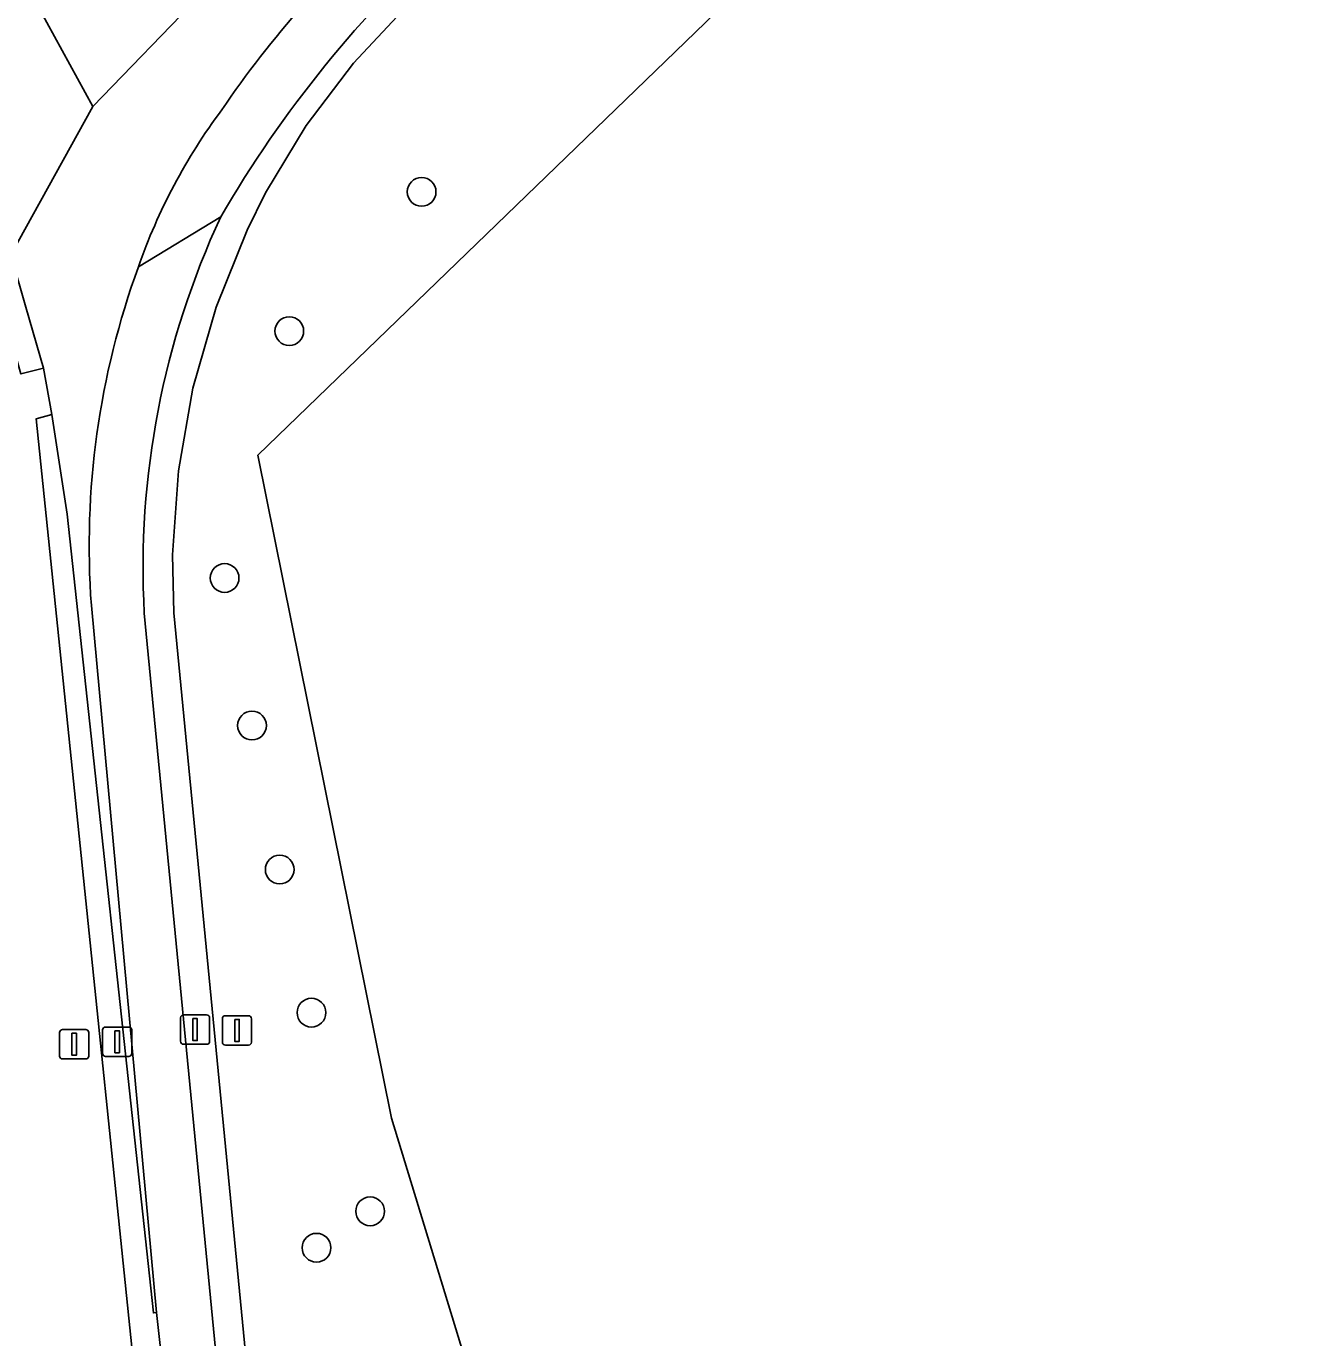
# Model space of a CAD drawing. Extents: x 162510 to 163918, y 388494 to 389774.
# Drawn here: x 163156.81 to 163199.81, y 388565.27 to 388609.87 of the extents above; entities that cross this region are included whole.
import ezdxf

# ---------------------------------------------------------------- set-up
doc = ezdxf.new("R2010")
doc.units = 0
for name, color, linetype in [('IMGEO_Afsluitpaal', 7, 'Continuous'), ('IMGEO_Berm_groen', 7, 'Continuous'), ('IMGEO_Boom', 7, 'Continuous'), ('IMGEO_Grasland_overig', 7, 'Continuous'), ('IMGEO_Groenvoorziening', 7, 'Continuous'), ('IMGEO_Haag', 7, 'Continuous'), ('IMGEO_Loofbos', 7, 'Continuous'), ('IMGEO_Rijbaan_lokaal_gesloten', 7, 'Continuous'), ('IMGEO_Voetpad_onverhard', 7, 'Continuous')]:
    doc.layers.add(name, color=color, linetype=linetype)

msp = doc.modelspace()

# ---------------------------------------------------------------- linework, layer by layer
at = {"layer": 'IMGEO_Afsluitpaal'}
for p, q in [((163162.051, 388575.348), (163162.051, 388576.148)), ((163162.051, 388576.148), (163162.051, 388575.348)), ((163162.151, 388576.248), (163162.941, 388576.248)), ((163162.941, 388576.248), (163162.151, 388576.248)), ((163163.041, 388576.148), (163163.041, 388575.348)), ((163163.041, 388575.348), (163163.041, 388576.148)), ((163163.477, 388575.318), (163163.477, 388576.118)), ((163163.477, 388576.118), (163163.477, 388575.318)), ((163163.577, 388576.218), (163164.367, 388576.218)), ((163164.367, 388576.218), (163163.577, 388576.218)), ((163164.467, 388576.118), (163164.467, 388575.318)), ((163164.467, 388575.318), (163164.467, 388576.118)), ((163157.94, 388574.848), (163157.94, 388575.648)), ((163157.94, 388575.648), (163157.94, 388574.848)), ((163158.04, 388575.748), (163158.83, 388575.748)), ((163158.83, 388575.748), (163158.04, 388575.748)), ((163158.93, 388575.648), (163158.93, 388574.848)), ((163158.93, 388574.848), (163158.93, 388575.648)), ((163159.402, 388574.934), (163159.402, 388575.734)), ((163159.402, 388575.734), (163159.402, 388574.934)), ((163159.502, 388575.834), (163160.292, 388575.834)), ((163160.292, 388575.834), (163159.502, 388575.834)), ((163160.392, 388575.734), (163160.392, 388574.934)), ((163160.392, 388574.934), (163160.392, 388575.734)), ((163162.941, 388575.248), (163162.151, 388575.248)), ((163162.151, 388575.248), (163162.941, 388575.248)), ((163164.367, 388575.218), (163163.577, 388575.218)), ((163163.577, 388575.218), (163164.367, 388575.218)), ((163158.83, 388574.748), (163158.04, 388574.748)), ((163158.04, 388574.748), (163158.83, 388574.748)), ((163160.292, 388574.834), (163159.502, 388574.834)), ((163159.502, 388574.834), (163160.292, 388574.834))]:
    msp.add_line(p, q, dxfattribs=at)
for points in [[(163162.471, 388576.123), (163162.621, 388576.123), (163162.621, 388575.373), (163162.471, 388575.373), (163162.471, 388576.123)], [(163163.897, 388576.093), (163164.047, 388576.093), (163164.047, 388575.343), (163163.897, 388575.343), (163163.897, 388576.093)], [(163158.36, 388575.623), (163158.51, 388575.623), (163158.51, 388574.873), (163158.36, 388574.873), (163158.36, 388575.623)], [(163159.822, 388575.709), (163159.972, 388575.709), (163159.972, 388574.959), (163159.822, 388574.959), (163159.822, 388575.709)]]:
    msp.add_lwpolyline(points, dxfattribs=at)
for centre, start, end in [((163162.151, 388576.148), 90, 180), ((163162.151, 388576.148), 90, 180), ((163162.941, 388576.148), 0, 90), ((163162.941, 388576.148), 360, 90), ((163163.577, 388576.118), 90, 180), ((163163.577, 388576.118), 90, 180), ((163164.367, 388576.118), 0, 90), ((163164.367, 388576.118), 360, 90), ((163158.04, 388575.648), 90, 180), ((163158.04, 388575.648), 90, 180), ((163158.83, 388575.648), 0, 90), ((163158.83, 388575.648), 360, 90), ((163159.502, 388575.734), 90, 180), ((163159.502, 388575.734), 90, 180), ((163160.292, 388575.734), 0, 90), ((163160.292, 388575.734), 360, 90), ((163162.151, 388575.348), 180, 270), ((163162.151, 388575.348), 180, 270), ((163162.941, 388575.348), 270, 0), ((163162.941, 388575.348), 270, 0), ((163163.577, 388575.318), 180, 270), ((163163.577, 388575.318), 180, 270), ((163164.367, 388575.318), 270, 0), ((163164.367, 388575.318), 270, 0), ((163158.04, 388574.848), 180, 270), ((163158.04, 388574.848), 180, 270), ((163158.83, 388574.848), 270, 0), ((163158.83, 388574.848), 270, 0), ((163159.502, 388574.934), 180, 270), ((163159.502, 388574.934), 180, 270), ((163160.292, 388574.934), 270, 0), ((163160.292, 388574.934), 270, 0)]:
    msp.add_arc(centre, 0.1, start, end, dxfattribs=at)
at = {"layer": 'IMGEO_Berm_groen'}
msp.add_lwpolyline([(163162.737, 388610.941), (163159.072, 388607.141), (163156.285, 388602.096), (163156.796, 388600.322), (163157.394, 388598.247), (163157.674, 388596.664), (163158.197, 388593.28), (163161.131, 388566.113), (163161.231, 388566.122), (163159.02, 388590.166)], dxfattribs=at)
for centre, radius, start, end in [((163192.268, 388587.46), 34.831, 131.0469, 145.8168), ((163179.415, 388595.132), 19.906, 143.2987, 160.7747), ((163186.737, 388592.191), 27.791, 160.019, 184.1778)]:
    msp.add_arc(centre, radius, start, end, dxfattribs=at)
at = {"layer": 'IMGEO_Boom'}
for centre in [(163170.251, 388604.241), (163165.751, 388599.505), (163163.552, 388591.106), (163164.483, 388586.089), (163165.426, 388581.19), (163166.504, 388576.324), (163168.5, 388569.567), (163166.678, 388568.327)]:
    msp.add_circle(centre, 0.489, dxfattribs=at)
at = {"layer": 'IMGEO_Grasland_overig'}
for points in [[(163258.28, 388680.867), (163257.614, 388681.194), (163255.549, 388681.435), (163248.94, 388677.197), (163234.007, 388662.461), (163227.252, 388655.778), (163164.68, 388595.283), (163169.224, 388572.739), (163174.796, 388554.498), (163178.543, 388547.369), (163179.568, 388545.736), (163185.022, 388550.02), (163232.485, 388588.443), (163253.923, 388628.453), (163255.383, 388627.431)], [(163157.141, 388596.515), (163157.674, 388596.664), (163157.394, 388598.247), (163156.627, 388598.047), (163151.376, 388616.641), (163152.043, 388616.813), (163152.223, 388618.507), (163150.202, 388616.103), (163145.502, 388605.218), (163139.466, 388592.856), (163124.276, 388574.27), (163108.523, 388553.238), (163096.774, 388552.545), (163087.55, 388552.001), (163086.667, 388542.733), (163086.905, 388542.71), (163117.864, 388540.098), (163165.007, 388536.066), (163165.881, 388543.752), (163165.291, 388544.507), (163165.822, 388544.867), (163165.736, 388545.383)], [(163165.156, 388555.487), (163161.82, 388589.926), (163161.783, 388591.89), (163161.98, 388594.75), (163162.475, 388597.565), (163163.26, 388600.314), (163164.316, 388602.942), (163164.946, 388604.205), (163166.325, 388606.495), (163167.93, 388608.617), (163169.747, 388610.561)], [(163162.941, 388551.23), (163162.823, 388551.869), (163163.197, 388548.524), (163162.831, 388547.565), (163162.125, 388548.375), (163161.824, 388551.075), (163157.141, 388596.515)], [(163160.82, 388589.907), (163164.161, 388555.391)]]:
    msp.add_lwpolyline(points, dxfattribs=at)
for centre, radius, start, end in [((163198.161, 388583.245), 40.157, 132.0531, 149.8944), ((163189.089, 388591.444), 28.311, 155.0469, 183.1124)]:
    msp.add_arc(centre, radius, start, end, dxfattribs=at)
at = {"layer": 'IMGEO_Groenvoorziening'}
for points in [[(163201.221, 388537.445), (163198.765, 388537.587), (163195.777, 388537.759), (163184.185, 388538.427), (163181.841, 388542.115), (163180.829, 388543.727), (163178.49, 388541.855), (163177.401, 388541.489), (163176.637, 388541.711), (163176.174, 388542.443), (163176.446, 388543.284), (163179.568, 388545.736), (163178.543, 388547.369), (163174.796, 388554.498), (163169.224, 388572.739), (163164.68, 388595.283), (163227.252, 388655.778)], [(163169.747, 388610.561), (163167.93, 388608.617), (163166.325, 388606.495), (163164.946, 388604.205), (163164.316, 388602.942), (163163.26, 388600.314), (163162.475, 388597.565), (163161.98, 388594.75), (163161.783, 388591.89), (163161.82, 388589.926), (163165.156, 388555.487)]]:
    msp.add_lwpolyline(points, dxfattribs=at)
for points in [[(163156.627, 388598.047), (163157.394, 388598.247), (163156.796, 388600.322), (163156.285, 388602.096), (163152.043, 388616.813), (163151.376, 388616.641)], [(163158.197, 388593.28), (163157.674, 388596.664), (163157.141, 388596.515), (163161.824, 388551.075), (163162.125, 388548.375), (163162.831, 388547.565), (163163.197, 388548.524), (163162.823, 388551.869), (163161.231, 388566.122), (163161.131, 388566.113)]]:
    msp.add_lwpolyline(points, close=True, dxfattribs=at)
at = {"layer": 'IMGEO_Haag'}
for points in [[(163156.627, 388598.047), (163157.394, 388598.247), (163156.796, 388600.322), (163156.285, 388602.096), (163152.043, 388616.813), (163151.376, 388616.641)], [(163158.197, 388593.28), (163157.674, 388596.664), (163157.141, 388596.515), (163161.824, 388551.075), (163162.125, 388548.375), (163162.831, 388547.565), (163163.197, 388548.524), (163162.823, 388551.869), (163161.231, 388566.122), (163161.131, 388566.113)]]:
    msp.add_lwpolyline(points, close=True, dxfattribs=at)
at = {"layer": 'IMGEO_Loofbos'}
msp.add_lwpolyline([(163162.737, 388610.941), (163160.509, 388610.209), (163158.685, 388612.428), (163151.944, 388644.987), (163144.5, 388673.805), (163138.873, 388694.693), (163135.709, 388693.499), (163138.558, 388683.89), (163143.613, 388662.877), (163153.789, 388625.74), (163157.241, 388610.478), (163159.072, 388607.141)], close=True, dxfattribs=at)
at = {"layer": 'IMGEO_Rijbaan_lokaal_gesloten'}
for points in [[(163160.619, 388601.687), (163163.421, 388603.388)], [(163163.421, 388603.388), (163160.619, 388601.687)], [(163159.02, 388590.166), (163161.231, 388566.122), (163162.823, 388551.869), (163162.941, 388551.23)], [(163164.161, 388555.391), (163160.82, 388589.907)]]:
    msp.add_lwpolyline(points, dxfattribs=at)
for centre, radius, start, end in [((163192.268, 388587.46), 34.831, 131.0469, 145.8168), ((163198.161, 388583.245), 40.157, 132.0531, 149.8944), ((163179.415, 388595.132), 19.906, 143.2987, 160.7747), ((163189.089, 388591.444), 28.311, 155.0469, 183.1124), ((163186.737, 388592.191), 27.791, 160.019, 184.1778)]:
    msp.add_arc(centre, radius, start, end, dxfattribs=at)
at = {"layer": 'IMGEO_Voetpad_onverhard'}
msp.add_lwpolyline([(163005.799, 388618.536), (163092.645, 388608.787), (163094.191, 388609.039), (163097.25, 388609.539), (163152.223, 388618.507), (163152.043, 388616.813), (163156.285, 388602.096), (163159.072, 388607.141), (163157.241, 388610.478), (163153.789, 388625.74), (163143.613, 388662.877)], dxfattribs=at)

doc.saveas('drawing.dxf')
